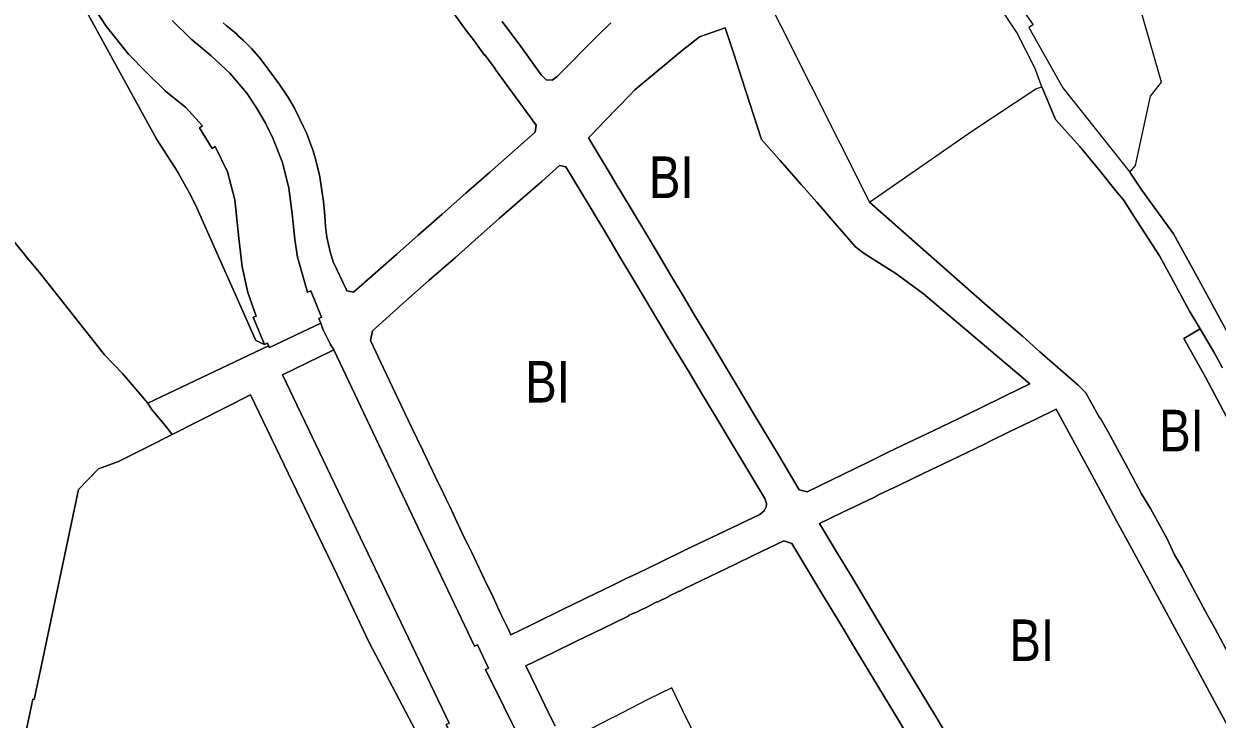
# Model space of a CAD drawing. Extents: x -650451 to -642268, y -1075216 to -1066610.
# Drawn here: x -647173.6 to -646829.3, y -1071343.6 to -1071143.1 of the extents above; entities that cross this region are included whole.
import ezdxf

# ---------------------------------------------------------------- set-up
doc = ezdxf.new("R2010")
doc.units = 0
doc.header["$LTSCALE"] = 4.8
for name, color, linetype, lineweight in [('1', 7, 'Continuous', 13), ('15', 7, 'Continuous', 13), ('18', 7, 'Continuous', 13), ('2', 7, 'Continuous', 13), ('24', 7, 'Continuous', 13), ('40', 7, 'Continuous', 13), ('43', 7, 'Continuous', 13), ('45', 7, 'Continuous', 13)]:
    doc.layers.add(name, color=color, linetype=linetype, lineweight=lineweight)
doc.layers.add('62', color=7, linetype='Continuous')

msp = doc.modelspace()

# ---------------------------------------------------------------- linework, layer by layer
at = {"layer": '1'}
for points in [[(-647174.03, -1071089.6), (-647176.58, -1071092.03), (-647177.89, -1071093.78), (-647178.11, -1071095.31), (-647177.46, -1071097.42), (-647170.18, -1071112.08), (-647161.13, -1071129.3), (-647146.28, -1071156.35), (-647135.21, -1071176.44), (-647130.1, -1071184.33), (-647129.04, -1071186.06), (-647125.44, -1071192.58), (-647123.7, -1071196.19), (-647106.7, -1071234.45), (-647104.17, -1071235.6)], [(-647137.84, -1071252.48), (-647145.16, -1071243.92), (-647150.32, -1071238.51), (-647169.11, -1071214.8), (-647172.63, -1071210.63), (-647188.68, -1071190.78), (-647188.89, -1071190.97), (-647196.19, -1071182.68), (-647201.42, -1071176.7), (-647215.97, -1071160.2), (-647219.82, -1071155.78), (-647229.97, -1071144.1), (-647231.32, -1071142.57)], [(-647104.17, -1071235.6), (-647103.31, -1071235.22), (-647102.97, -1071235.92), (-647137.84, -1071252.48)]]:
    msp.add_lwpolyline(points, dxfattribs=at)
at = {"layer": '15'}
for points in [[(-646940.67, -1071085.15), (-646943.47, -1071088.69), (-646955.39, -1071103.23), (-646949.12, -1071111.22), (-646957.26, -1071115.61), (-646960.72, -1071117.25), (-646964.99, -1071123.18), (-646964.43, -1071125.3), (-646955.2, -1071143.67), (-646929.64, -1071194.58)], [(-647116.09, -1071142.83), (-647115.24, -1071143.6), (-647112.35, -1071145.95), (-647111.62, -1071146.65), (-647110.24, -1071147.96), (-647108.56, -1071149.55), (-647107.88, -1071150.23), (-647105.35, -1071153.22), (-647103.06, -1071156.14), (-647099.8, -1071160.64), (-647097.44, -1071164.18), (-647095.55, -1071167.44), (-647092.91, -1071172.81), (-647092.09, -1071174.59), (-647090.86, -1071177.68), (-647090.16, -1071179.73), (-647089.58, -1071181.73), (-647088.3, -1071186.65), (-647087.89, -1071189.13), (-647087.58, -1071191.15), (-647087.16, -1071194.3), (-647086.71, -1071198.45), (-647086.58, -1071201.59), (-647086.15, -1071204.64), (-647085.17, -1071208.86), (-647084.35, -1071211.74), (-647080.59, -1071219.64), (-647080.37, -1071220.09), (-647078.48, -1071220.44), (-647065.97, -1071209.49), (-647059.82, -1071204.08), (-647052.91, -1071198.02), (-647046.06, -1071191.92), (-647039.27, -1071185.94), (-647026.06, -1071174.33), (-647025.79, -1071172.32), (-647032.6, -1071163.01), (-647037.6, -1071156.18), (-647037.54, -1071156.15), (-647040.57, -1071152.06), (-647040.65, -1071152.12), (-647043.58, -1071148.1), (-647045.94, -1071145.04), (-647049.72, -1071139.82)], [(-647087.93, -1071229.39), (-647088.5, -1071228.08), (-647087.69, -1071227.71), (-647090.83, -1071220.11), (-647091.74, -1071220.44), (-647094.61, -1071210.4), (-647095.44, -1071205.33), (-647096.16, -1071197.88), (-647097.18, -1071190.47), (-647098.97, -1071183.12), (-647101.72, -1071176.06), (-647103.94, -1071171.55), (-647106.48, -1071167.29), (-647109.3, -1071163.15), (-647114.14, -1071157.35), (-647119.65, -1071152.23), (-647125.39, -1071147.43), (-647130.77, -1071142.19)], [(-647035.55, -1071142.45), (-647030.24, -1071149.7), (-647024.3, -1071157.79), (-647022.94, -1071159.31), (-647021.16, -1071159.33), (-647019.79, -1071158.39), (-647007.79, -1071146.33), (-647004.29, -1071142.81)], [(-646929.64, -1071194.58), (-646896.33, -1071223.85), (-646885.48, -1071233.14), (-646880.5, -1071237.72), (-646869.45, -1071247.28), (-646867.19, -1071249.52), (-646865.58, -1071252.48), (-646863.2, -1071256.83), (-646863.07, -1071256.76), (-646860.73, -1071260.78), (-646856.22, -1071269.16), (-646855.86, -1071269.82), (-646851.12, -1071278.63), (-646848.59, -1071282.88), (-646843.74, -1071291.6), (-646841.64, -1071296.24), (-646839.5, -1071299.8), (-646834.76, -1071308.59), (-646832, -1071313.83), (-646830.02, -1071317.32), (-646825.3, -1071326.19)], [(-647102.97, -1071235.92), (-647102.72, -1071236.47), (-647087.93, -1071229.39)], [(-647084.13, -1071237.12), (-647085.13, -1071235.62), (-647087.3, -1071231.11), (-647087.93, -1071229.39)], [(-647087.93, -1071229.39), (-647087.3, -1071231.11), (-647085.13, -1071235.62), (-647084.13, -1071237.12)], [(-646813.94, -1071280.34), (-646832.65, -1071245.02), (-646838.95, -1071233.85), (-646834.24, -1071231.05)], [(-646834.24, -1071231.05), (-646830.08, -1071238.06), (-646827.77, -1071242.27)], [(-647130.76, -1071261.49), (-647132.74, -1071259.07), (-647136.72, -1071254.22), (-647137.84, -1071252.48), (-647102.97, -1071235.92)], [(-647084.13, -1071237.12), (-647084.74, -1071237.39), (-647098.97, -1071244.31), (-647050.89, -1071344.72), (-647051.77, -1071345.17), (-647048.59, -1071351.85), (-647047.61, -1071351.39), (-647024.59, -1071400.66), (-647022.03, -1071406.03), (-647021.47, -1071407.2), (-647010.73, -1071429.74)], [(-646989.58, -1071409.27), (-646996.97, -1071387.15), (-646997.58, -1071386.56), (-646998.54, -1071385.9), (-647003.56, -1071382.42), (-647009.87, -1071378.03), (-647013.75, -1071374.67), (-647018.53, -1071369.49), (-647024.36, -1071361.64), (-647040.39, -1071329.27), (-647039.56, -1071328.9), (-647042.68, -1071322.16), (-647043.61, -1071322.57), (-647059.06, -1071290.09), (-647084.13, -1071237.12)], [(-647060.6, -1071346.87), (-647073.98, -1071321.53), (-647079.25, -1071310.33), (-647083.22, -1071302), (-647090, -1071287.89), (-647108.16, -1071250.08), (-647130.76, -1071261.49)], [(-646823.84, -1071350.04), (-646829.39, -1071339.75), (-646834.89, -1071329.61), (-646840.39, -1071319.46), (-646845.83, -1071309.39), (-646849.73, -1071302.25), (-646854.51, -1071293.45), (-646858.35, -1071286.37), (-646861.6, -1071280.24), (-646865.47, -1071273.17), (-646875.76, -1071254.21), (-646882.05, -1071257.31), (-646883.25, -1071257.86), (-646889.15, -1071260.7), (-646894.97, -1071263.57), (-646896.4, -1071264.27), (-646899, -1071265.53), (-646906.25, -1071269.02), (-646913.99, -1071272.7), (-646921.25, -1071276.21), (-646926.79, -1071278.86), (-646928.36, -1071279.68), (-646935.86, -1071283.21), (-646937.51, -1071284.01), (-646944.05, -1071287.17), (-646938.86, -1071295.79), (-646934.74, -1071302.59), (-646926.52, -1071316.26), (-646922.47, -1071323.04), (-646917.28, -1071331.6), (-646912.29, -1071339.89), (-646911.11, -1071341.87), (-646905.93, -1071350.45)], [(-646918.32, -1071348.88), (-646922.43, -1071341.98), (-646928.65, -1071331.73), (-646932.79, -1071324.85), (-646938.94, -1071314.54), (-646943.07, -1071307.83), (-646947.08, -1071301.1), (-646952.03, -1071292.94), (-646954.38, -1071292.23), (-646962.99, -1071296.36), (-646968.44, -1071298.98), (-646975.64, -1071302.49), (-646982.87, -1071305.94), (-646984.53, -1071306.75), (-646984.56, -1071306.69), (-646987.56, -1071308.14), (-646987.53, -1071308.21), (-646990.9, -1071309.87), (-646990.93, -1071309.79), (-646992.77, -1071310.7), (-646992.74, -1071310.77), (-646997.19, -1071312.9), (-646997.22, -1071312.83), (-646999.12, -1071313.75), (-646999.09, -1071313.82), (-647003.98, -1071316.21), (-647013.91, -1071321.01), (-647020.99, -1071324.44), (-647028.76, -1071328.21), (-647024.35, -1071337.32), (-647022.18, -1071341.73), (-647020.3, -1071345.54)]]:
    msp.add_lwpolyline(points, dxfattribs=at)
for points in [[(-646883.32, -1071246.96), (-646914.01, -1071220.93), (-646921.99, -1071215.12), (-646931.16, -1071209.3), (-646933.66, -1071207.41), (-646940.18, -1071199.91), (-646944.85, -1071194.56), (-646949.33, -1071189.41), (-646955.5, -1071182.45), (-646957.82, -1071179.83), (-646960.8, -1071176.47), (-646966.48, -1071158.97), (-646968.79, -1071151.76), (-646970.87, -1071145.4), (-646971.23, -1071144.31), (-646978.67, -1071146.84), (-646981.43, -1071149.11), (-646983.55, -1071150.74), (-646995.63, -1071160.73), (-646997.33, -1071162.17), (-646998.78, -1071163.71), (-647005.77, -1071170.93), (-647009.91, -1071175.17), (-647010.73, -1071175.96), (-647010.14, -1071176.97), (-647004.19, -1071186.89), (-647002.41, -1071189.79), (-647001.16, -1071191.86), (-646997.82, -1071197.44), (-646994.19, -1071203.47), (-646990.63, -1071209.44), (-646987.02, -1071215.47), (-646983.41, -1071221.51), (-646979.79, -1071227.55), (-646976.18, -1071233.55), (-646967.44, -1071248.13), (-646963.09, -1071255.43), (-646955.89, -1071267.4), (-646954.36, -1071270.02), (-646949.92, -1071277.46), (-646947.6, -1071278.05), (-646937.12, -1071272.92), (-646930.04, -1071269.46), (-646924.25, -1071266.65), (-646920.18, -1071264.67), (-646911.1, -1071260.33), (-646903.84, -1071256.88), (-646900.26, -1071255.17), (-646898.24, -1071254.19), (-646890.26, -1071250.29)], [(-647019.05, -1071184), (-647024.09, -1071188.44), (-647030.38, -1071193.96), (-647036.43, -1071199.28), (-647042.49, -1071204.66), (-647049.07, -1071210.51), (-647056.66, -1071217.03), (-647064.27, -1071223.78), (-647073, -1071231.59), (-647073.61, -1071234.43), (-647069.79, -1071242.43), (-647065.5, -1071251.57), (-647061.73, -1071259.42), (-647058.49, -1071266.14), (-647054.81, -1071273.85), (-647052.56, -1071278.5), (-647051.64, -1071280.41), (-647050.73, -1071282.32), (-647048.55, -1071286.94), (-647046.32, -1071291.6), (-647045.37, -1071293.48), (-647044.46, -1071295.4), (-647042.26, -1071300.07), (-647040.01, -1071304.75), (-647039.1, -1071306.59), (-647038.21, -1071308.46), (-647036.03, -1071313.09), (-647033.81, -1071317.79), (-647033.09, -1071319.33), (-647027.51, -1071316.56), (-647017.04, -1071311.44), (-647016.15, -1071311), (-647011.24, -1071308.6), (-647004.01, -1071305.15), (-646999.64, -1071302.97), (-646996.85, -1071301.72), (-646989.73, -1071298.24), (-646982.48, -1071294.73), (-646975.21, -1071291.23), (-646961.27, -1071284.59), (-646960, -1071283.56), (-646959.49, -1071282.62), (-646959.46, -1071282.52), (-646959.36, -1071281.38), (-646959.78, -1071280), (-646964.13, -1071272.78), (-646969.8, -1071263.33), (-646973.93, -1071256.47), (-646978.07, -1071249.6), (-646981.69, -1071243.56), (-646987.09, -1071234.57), (-646990.64, -1071228.68), (-646994.31, -1071222.55), (-646997.93, -1071216.52), (-647001.54, -1071210.53), (-647006.09, -1071202.77), (-647008.48, -1071198.83), (-647010.31, -1071195.79), (-647017.24, -1071184.32)]]:
    msp.add_lwpolyline(points, close=True, dxfattribs=at)
at = {"layer": '18'}
for points in [[(-647130.76, -1071261.49), (-647108.16, -1071250.08), (-647090, -1071287.89), (-647083.22, -1071302), (-647079.25, -1071310.33), (-647073.98, -1071321.53), (-647060.6, -1071346.87)], [(-647173.24, -1071348.27), (-647170.96, -1071337.84), (-647170.63, -1071337.91), (-647168.91, -1071329.88), (-647157.83, -1071277.35), (-647152.09, -1071271.47), (-647146.3, -1071269.33), (-647137.84, -1071265.06), (-647130.76, -1071261.49)]]:
    msp.add_lwpolyline(points, dxfattribs=at)
at = {"layer": '2'}
for points in [[(-647049.72, -1071139.82), (-647045.94, -1071145.04), (-647043.58, -1071148.1), (-647040.65, -1071152.12), (-647040.57, -1071152.06), (-647037.54, -1071156.15), (-647037.6, -1071156.18), (-647032.6, -1071163.01), (-647025.79, -1071172.32), (-647026.06, -1071174.33), (-647039.27, -1071185.94), (-647046.06, -1071191.92), (-647052.91, -1071198.02), (-647059.82, -1071204.08), (-647065.97, -1071209.49), (-647078.48, -1071220.44), (-647080.37, -1071220.09), (-647080.59, -1071219.64), (-647084.35, -1071211.74), (-647085.17, -1071208.86), (-647086.15, -1071204.64), (-647086.58, -1071201.59), (-647086.71, -1071198.45), (-647087.16, -1071194.3), (-647087.58, -1071191.15), (-647087.89, -1071189.13), (-647088.3, -1071186.65), (-647089.58, -1071181.73), (-647090.16, -1071179.73), (-647090.86, -1071177.68), (-647092.09, -1071174.59), (-647092.91, -1071172.81), (-647095.55, -1071167.44), (-647097.44, -1071164.18), (-647099.8, -1071160.64), (-647103.06, -1071156.14), (-647105.35, -1071153.22), (-647107.88, -1071150.23), (-647108.56, -1071149.55), (-647110.24, -1071147.96), (-647111.62, -1071146.65), (-647112.35, -1071145.95), (-647115.24, -1071143.6), (-647116.09, -1071142.83)], [(-647004.29, -1071142.81), (-647007.79, -1071146.33), (-647019.79, -1071158.39), (-647021.16, -1071159.33), (-647022.94, -1071159.31), (-647024.3, -1071157.79), (-647030.24, -1071149.7), (-647035.55, -1071142.45)], [(-646929.64, -1071194.58), (-646899.85, -1071173.89), (-646881.68, -1071161.83), (-646879.91, -1071161.24)], [(-646879.91, -1071161.24), (-646878.53, -1071164.47), (-646875.99, -1071170.69), (-646868.9, -1071178.44), (-646863.06, -1071185.64), (-646858.14, -1071191.72), (-646856.39, -1071193.88), (-646853.35, -1071198.57), (-646845.92, -1071209.98), (-646842.55, -1071216.19), (-646837.28, -1071225.94), (-646834.24, -1071231.05)], [(-646825.3, -1071326.19), (-646830.02, -1071317.32), (-646832, -1071313.83), (-646834.76, -1071308.59), (-646839.5, -1071299.8), (-646841.64, -1071296.24), (-646843.74, -1071291.6), (-646848.59, -1071282.88), (-646851.12, -1071278.63), (-646855.86, -1071269.82), (-646856.22, -1071269.16), (-646860.73, -1071260.78), (-646863.07, -1071256.76), (-646863.2, -1071256.83), (-646865.58, -1071252.48), (-646867.19, -1071249.52), (-646869.45, -1071247.28), (-646880.5, -1071237.72), (-646885.48, -1071233.14), (-646896.33, -1071223.85), (-646929.64, -1071194.58)], [(-646834.24, -1071231.05), (-646838.95, -1071233.85), (-646832.65, -1071245.02), (-646813.94, -1071280.34)], [(-646905.93, -1071350.45), (-646911.11, -1071341.87), (-646912.29, -1071339.89), (-646917.28, -1071331.6), (-646922.47, -1071323.04), (-646926.52, -1071316.26), (-646934.74, -1071302.59), (-646938.86, -1071295.79), (-646944.05, -1071287.17), (-646937.51, -1071284.01), (-646935.86, -1071283.21), (-646928.36, -1071279.68), (-646926.79, -1071278.86), (-646921.25, -1071276.21), (-646913.99, -1071272.7), (-646906.25, -1071269.02), (-646899, -1071265.53), (-646896.4, -1071264.27), (-646894.97, -1071263.57), (-646889.15, -1071260.7), (-646883.25, -1071257.86), (-646882.05, -1071257.31), (-646875.76, -1071254.21), (-646865.47, -1071273.17), (-646861.6, -1071280.24), (-646858.35, -1071286.37), (-646854.51, -1071293.45), (-646849.73, -1071302.25), (-646845.83, -1071309.39), (-646840.39, -1071319.46), (-646834.89, -1071329.61), (-646829.39, -1071339.75), (-646823.84, -1071350.04)], [(-647020.3, -1071345.54), (-647022.18, -1071341.73), (-647024.35, -1071337.32), (-647028.76, -1071328.21), (-647020.99, -1071324.44), (-647013.91, -1071321.01), (-647003.98, -1071316.21), (-646999.09, -1071313.82), (-646999.12, -1071313.75), (-646997.22, -1071312.83), (-646997.19, -1071312.9), (-646992.74, -1071310.77), (-646992.77, -1071310.7), (-646990.93, -1071309.79), (-646990.9, -1071309.87), (-646987.53, -1071308.21), (-646987.56, -1071308.14), (-646984.56, -1071306.69), (-646984.53, -1071306.75), (-646982.87, -1071305.94), (-646975.64, -1071302.49), (-646968.44, -1071298.98), (-646962.99, -1071296.36), (-646954.38, -1071292.23), (-646952.03, -1071292.94), (-646947.08, -1071301.1), (-646943.07, -1071307.83), (-646938.94, -1071314.54), (-646932.79, -1071324.85), (-646928.65, -1071331.73), (-646922.43, -1071341.98), (-646918.32, -1071348.88)], [(-646965.74, -1071376.18), (-646968.63, -1071370.46), (-646974.28, -1071359.48), (-646977.95, -1071352.38), (-646983.33, -1071341.44), (-646986.69, -1071334.53), (-646993.38, -1071337.85), (-647003.37, -1071342.99), (-647004.02, -1071343.32), (-647009.82, -1071346.28), (-647010.49, -1071346.63), (-647013.15, -1071348.01), (-647017.93, -1071350.33)]]:
    msp.add_lwpolyline(points, dxfattribs=at)
for points in [[(-646883.32, -1071246.96), (-646890.26, -1071250.29), (-646898.24, -1071254.19), (-646900.26, -1071255.17), (-646903.84, -1071256.88), (-646911.1, -1071260.33), (-646920.18, -1071264.67), (-646924.25, -1071266.65), (-646930.04, -1071269.46), (-646937.12, -1071272.92), (-646947.6, -1071278.05), (-646949.92, -1071277.46), (-646954.36, -1071270.02), (-646955.89, -1071267.4), (-646963.09, -1071255.43), (-646967.44, -1071248.13), (-646976.18, -1071233.55), (-646979.79, -1071227.55), (-646983.41, -1071221.51), (-646987.02, -1071215.47), (-646990.63, -1071209.44), (-646994.19, -1071203.47), (-646997.82, -1071197.44), (-647001.16, -1071191.86), (-647002.41, -1071189.79), (-647004.19, -1071186.89), (-647010.14, -1071176.97), (-647010.73, -1071175.96), (-647009.91, -1071175.17), (-647005.77, -1071170.93), (-646998.78, -1071163.71), (-646997.33, -1071162.17), (-646995.63, -1071160.73), (-646983.55, -1071150.74), (-646981.43, -1071149.11), (-646978.67, -1071146.84), (-646971.23, -1071144.31), (-646970.87, -1071145.4), (-646968.79, -1071151.76), (-646966.48, -1071158.97), (-646960.8, -1071176.47), (-646957.82, -1071179.83), (-646955.5, -1071182.45), (-646949.33, -1071189.41), (-646944.85, -1071194.56), (-646940.18, -1071199.91), (-646933.66, -1071207.41), (-646931.16, -1071209.3), (-646921.99, -1071215.12), (-646914.01, -1071220.93)], [(-647019.05, -1071184), (-647017.24, -1071184.32), (-647010.31, -1071195.79), (-647008.48, -1071198.83), (-647006.09, -1071202.77), (-647001.54, -1071210.53), (-646997.93, -1071216.52), (-646994.31, -1071222.55), (-646990.64, -1071228.68), (-646987.09, -1071234.57), (-646981.69, -1071243.56), (-646978.07, -1071249.6), (-646973.93, -1071256.47), (-646969.8, -1071263.33), (-646964.13, -1071272.78), (-646959.78, -1071280), (-646959.36, -1071281.38), (-646959.46, -1071282.52), (-646959.49, -1071282.62), (-646960, -1071283.56), (-646961.27, -1071284.59), (-646975.21, -1071291.23), (-646982.48, -1071294.73), (-646989.73, -1071298.24), (-646996.85, -1071301.72), (-646999.64, -1071302.97), (-647004.01, -1071305.15), (-647011.24, -1071308.6), (-647016.15, -1071311), (-647017.04, -1071311.44), (-647027.51, -1071316.56), (-647033.09, -1071319.33), (-647033.81, -1071317.79), (-647036.03, -1071313.09), (-647038.21, -1071308.46), (-647039.1, -1071306.59), (-647040.01, -1071304.75), (-647042.26, -1071300.07), (-647044.46, -1071295.4), (-647045.37, -1071293.48), (-647046.32, -1071291.6), (-647048.55, -1071286.94), (-647050.73, -1071282.32), (-647051.64, -1071280.41), (-647052.56, -1071278.5), (-647054.81, -1071273.85), (-647058.49, -1071266.14), (-647061.73, -1071259.42), (-647065.5, -1071251.57), (-647069.79, -1071242.43), (-647073.61, -1071234.43), (-647073, -1071231.59), (-647064.27, -1071223.78), (-647056.66, -1071217.03), (-647049.07, -1071210.51), (-647042.49, -1071204.66), (-647036.43, -1071199.28), (-647030.38, -1071193.96), (-647024.09, -1071188.44)]]:
    msp.add_lwpolyline(points, close=True, dxfattribs=at)
at = {"layer": '24'}
for points in [[(-647231.32, -1071142.57), (-647229.97, -1071144.1), (-647219.82, -1071155.78), (-647215.97, -1071160.2), (-647201.42, -1071176.7), (-647196.19, -1071182.68), (-647188.89, -1071190.97), (-647188.68, -1071190.78), (-647172.63, -1071210.63), (-647169.11, -1071214.8), (-647150.32, -1071238.51), (-647145.16, -1071243.92), (-647137.84, -1071252.48)], [(-647137.84, -1071252.48), (-647136.72, -1071254.22), (-647132.74, -1071259.07), (-647130.76, -1071261.49)], [(-647130.76, -1071261.49), (-647137.84, -1071265.06), (-647146.3, -1071269.33), (-647152.09, -1071271.47), (-647157.83, -1071277.35), (-647168.91, -1071329.88), (-647170.63, -1071337.91), (-647170.96, -1071337.84), (-647173.24, -1071348.27), (-647174.73, -1071356.1), (-647176.33, -1071364.47), (-647180.52, -1071384.51)]]:
    msp.add_lwpolyline(points, dxfattribs=at)
at = {"layer": '40'}
for points in [[(-647104.17, -1071235.6), (-647106.7, -1071234.45), (-647123.7, -1071196.19), (-647125.44, -1071192.58), (-647129.04, -1071186.06), (-647130.1, -1071184.33), (-647135.21, -1071176.44), (-647146.28, -1071156.35), (-647161.13, -1071129.3), (-647170.18, -1071112.08), (-647177.46, -1071097.42), (-647178.11, -1071095.31), (-647177.89, -1071093.78), (-647176.58, -1071092.03), (-647174.03, -1071089.6)], [(-647154.71, -1071136.17), (-647149.79, -1071143.81), (-647143.44, -1071151.86), (-647138.11, -1071157.26), (-647132.71, -1071162.56), (-647126.87, -1071167.2), (-647122.07, -1071172.53), (-647122.88, -1071173.13), (-647119.29, -1071179.02), (-647118.36, -1071178.48), (-647114.88, -1071185.75), (-647112.69, -1071193.87), (-647111.54, -1071204.87), (-647110.56, -1071213.22), (-647108.92, -1071220.56), (-647106.59, -1071227.43), (-647107.43, -1071227.73), (-647104.17, -1071235.6)]]:
    msp.add_lwpolyline(points, dxfattribs=at)
at = {"layer": '43'}
for points in [[(-646854.49, -1071185.87), (-646852.86, -1071183.98), (-646848.58, -1071163.95), (-646845.39, -1071159.98), (-646850.93, -1071140.54), (-646881.89, -1071077.03), (-646890.12, -1071069.67)], [(-646796.032, -1071288.567), (-646796.99, -1071286.79), (-646804.18, -1071275.27), (-646820.2, -1071243.45), (-646834.57, -1071216.93), (-646841.94, -1071203.67), (-646851.05, -1071191.1), (-646854.49, -1071185.87)]]:
    msp.add_lwpolyline(points, dxfattribs=at)
at = {"layer": '45'}
for points in [[(-646879.91, -1071161.24), (-646881.97, -1071155.84), (-646887.07, -1071145.66), (-646890.59, -1071140.39), (-646896.62, -1071133.93), (-646904.64, -1071123.54), (-646906.72, -1071120.46), (-646920.54, -1071099.98), (-646925.88, -1071094.68), (-646936.51, -1071086.33), (-646940.67, -1071085.15)], [(-646917.04, -1071094.75), (-646915.15, -1071097.91), (-646910.53, -1071105.18), (-646902.39, -1071117.39), (-646902.62, -1071117.58), (-646895.56, -1071126.84), (-646892.11, -1071131.81), (-646886.78, -1071137.25), (-646882.37, -1071143.39), (-646883.63, -1071144.15), (-646873.89, -1071161.58), (-646861.58, -1071177.05), (-646854.49, -1071185.87)], [(-647104.17, -1071235.6), (-647107.43, -1071227.73), (-647106.59, -1071227.43), (-647108.92, -1071220.56), (-647110.56, -1071213.22), (-647111.54, -1071204.87), (-647112.69, -1071193.87), (-647114.88, -1071185.75), (-647118.36, -1071178.48), (-647119.29, -1071179.02), (-647122.88, -1071173.13), (-647122.07, -1071172.53), (-647126.87, -1071167.2), (-647132.71, -1071162.56), (-647138.11, -1071157.26), (-647143.44, -1071151.86), (-647149.79, -1071143.81), (-647154.71, -1071136.17)], [(-647130.77, -1071142.19), (-647125.39, -1071147.43), (-647119.65, -1071152.23), (-647114.14, -1071157.35), (-647109.3, -1071163.15), (-647106.48, -1071167.29), (-647103.94, -1071171.55), (-647101.72, -1071176.06), (-647098.97, -1071183.12), (-647097.18, -1071190.47), (-647096.16, -1071197.88), (-647095.44, -1071205.33), (-647094.61, -1071210.4), (-647091.74, -1071220.44), (-647090.83, -1071220.11), (-647087.69, -1071227.71), (-647088.5, -1071228.08), (-647087.93, -1071229.39)], [(-646834.24, -1071231.05), (-646837.28, -1071225.94), (-646842.55, -1071216.19), (-646845.92, -1071209.98), (-646853.35, -1071198.57), (-646856.39, -1071193.88), (-646858.14, -1071191.72), (-646863.06, -1071185.64), (-646868.9, -1071178.44), (-646875.99, -1071170.69), (-646878.53, -1071164.47), (-646879.91, -1071161.24)], [(-646854.49, -1071185.87), (-646851.05, -1071191.1), (-646841.94, -1071203.67), (-646834.57, -1071216.93), (-646820.2, -1071243.45), (-646804.18, -1071275.27), (-646796.99, -1071286.79), (-646796.032, -1071288.567)], [(-647087.93, -1071229.39), (-647102.72, -1071236.47), (-647102.97, -1071235.92)], [(-646827.77, -1071242.27), (-646830.08, -1071238.06), (-646834.24, -1071231.05)], [(-647102.97, -1071235.92), (-647103.31, -1071235.22), (-647104.17, -1071235.6)], [(-647010.73, -1071429.74), (-647021.47, -1071407.2), (-647022.03, -1071406.03), (-647024.59, -1071400.66), (-647047.61, -1071351.39), (-647048.59, -1071351.85), (-647051.77, -1071345.17), (-647050.89, -1071344.72), (-647098.97, -1071244.31), (-647084.74, -1071237.39), (-647084.13, -1071237.12)], [(-647084.13, -1071237.12), (-647059.06, -1071290.09), (-647043.61, -1071322.57), (-647042.68, -1071322.16), (-647039.56, -1071328.9), (-647040.39, -1071329.27), (-647024.36, -1071361.64), (-647018.53, -1071369.49), (-647013.75, -1071374.67), (-647009.87, -1071378.03), (-647003.56, -1071382.42), (-646998.54, -1071385.9), (-646997.58, -1071386.56), (-646996.97, -1071387.15), (-646989.58, -1071409.27)]]:
    msp.add_lwpolyline(points, dxfattribs=at)

# ---------------------------------------------------------------- texts
at = {"layer": '62', "width": 0.85}
for p in [(-646993.261, -1071193.344), (-647028.945, -1071252.307), (-646846.052, -1071266.394), (-646889.284, -1071326.857)]:
    msp.add_text('BI', height=12, dxfattribs=at).set_placement(p)

doc.saveas('drawing.dxf')
